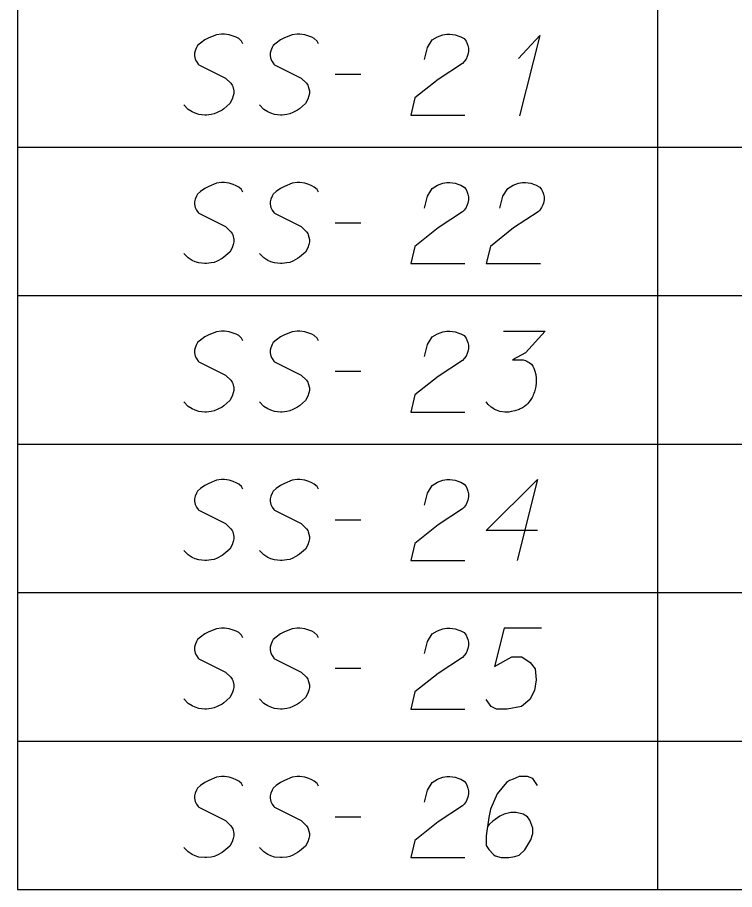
# Model space of a CAD drawing. Extents: x 2074207 to 2076812, y 516372 to 523312.
# Drawn here: x 2076260.6 to 2076303.1, y 519496.2 to 519547.9 of the extents above; entities that cross this region are included whole.
import ezdxf

# ---------------------------------------------------------------- set-up
doc = ezdxf.new("R2010")
doc.units = 0
for name, color, linetype in [('Prop DirtTable_ Soil Test Results - Outline (Major)', 7, 'Continuous'), ('Prop DirtTable_ Soil Test Results - Outline (Minor)', 7, 'Continuous'), ('Prop DirtTable_ Soil Test Results - Tx (Sample Data)', 7, 'Continuous')]:
    doc.layers.add(name, color=color, linetype=linetype)

msp = doc.modelspace()

# ---------------------------------------------------------------- linework, layer by layer
at = {"layer": 'Prop DirtTable_ Soil Test Results - Outline (Major)'}
for p, q in [((2076260.609, 519549), (2076260.609, 519540.2)), ((2076260.609, 519540.2), (2076260.609, 519531.4)), ((2076260.609, 519531.4), (2076260.609, 519522.6)), ((2076260.609, 519522.6), (2076260.609, 519513.8)), ((2076260.609, 519513.8), (2076260.609, 519505)), ((2076260.609, 519505), (2076260.609, 519496.2)), ((2076260.609, 519496.2), (2076811.903, 519496.2))]:
    msp.add_line(p, q, dxfattribs=at)
at = {"layer": 'Prop DirtTable_ Soil Test Results - Outline (Minor)'}
for p, q in [((2076298.546, 519549), (2076298.546, 519540.2)), ((2076260.609, 519540.2), (2076811.903, 519540.2)), ((2076260.609, 519540.2), (2076811.903, 519540.2)), ((2076298.546, 519540.2), (2076298.546, 519531.4)), ((2076260.609, 519531.4), (2076811.903, 519531.4)), ((2076260.609, 519531.4), (2076811.903, 519531.4)), ((2076298.546, 519531.4), (2076298.546, 519522.6)), ((2076260.609, 519522.6), (2076811.903, 519522.6)), ((2076260.609, 519522.6), (2076811.903, 519522.6)), ((2076298.546, 519522.6), (2076298.546, 519513.8)), ((2076260.609, 519513.8), (2076811.903, 519513.8)), ((2076260.609, 519513.8), (2076811.903, 519513.8)), ((2076298.546, 519513.8), (2076298.546, 519505)), ((2076260.609, 519505), (2076811.903, 519505)), ((2076260.609, 519505), (2076811.903, 519505)), ((2076298.546, 519505), (2076298.546, 519496.2)), ((2076260.609, 519496.2), (2076811.903, 519496.2))]:
    msp.add_line(p, q, dxfattribs=at)
at = {"layer": 'Prop DirtTable_ Soil Test Results - Tx (Sample Data)'}
for points in [[(2076273.968, 519546.324), (2076273.897, 519546.475), (2076273.721, 519546.626), (2076273.58, 519546.702), (2076273.403, 519546.778), (2076273.157, 519546.853), (2076272.874, 519546.891), (2076272.698, 519546.891), (2076272.416, 519546.853), (2076271.957, 519546.664), (2076271.71, 519546.551), (2076271.463, 519546.362), (2076271.287, 519546.211), (2076271.216, 519546.097), (2076271.146, 519545.908), (2076271.111, 519545.757), (2076271.111, 519545.606), (2076271.146, 519545.417), (2076271.216, 519545.266), (2076271.322, 519545.115), (2076271.358, 519545.077), (2076272.945, 519544.283), (2076273.262, 519543.981), (2076273.333, 519543.867), (2076273.368, 519543.792), (2076273.439, 519543.527), (2076273.439, 519543.376), (2076273.403, 519543.225), (2076273.333, 519543.036), (2076273.192, 519542.771), (2076272.839, 519542.469), (2076272.733, 519542.393), (2076272.451, 519542.242), (2076272.275, 519542.167), (2076272.098, 519542.129), (2076271.816, 519542.091), (2076271.71, 519542.091), (2076271.358, 519542.129), (2076271.146, 519542.204), (2076270.969, 519542.28), (2076270.723, 519542.431), (2076270.476, 519542.696)], [(2076278.448, 519546.324), (2076278.377, 519546.475), (2076278.201, 519546.626), (2076278.06, 519546.702), (2076277.883, 519546.778), (2076277.637, 519546.853), (2076277.354, 519546.891), (2076277.178, 519546.891), (2076276.896, 519546.853), (2076276.437, 519546.664), (2076276.19, 519546.551), (2076275.943, 519546.362), (2076275.767, 519546.211), (2076275.696, 519546.097), (2076275.626, 519545.908), (2076275.591, 519545.757), (2076275.591, 519545.606), (2076275.626, 519545.417), (2076275.696, 519545.266), (2076275.802, 519545.115), (2076275.838, 519545.077), (2076277.425, 519544.283), (2076277.742, 519543.981), (2076277.813, 519543.867), (2076277.848, 519543.792), (2076277.919, 519543.527), (2076277.919, 519543.376), (2076277.883, 519543.225), (2076277.813, 519543.036), (2076277.672, 519542.771), (2076277.319, 519542.469), (2076277.213, 519542.393), (2076276.931, 519542.242), (2076276.755, 519542.167), (2076276.578, 519542.129), (2076276.296, 519542.091), (2076276.19, 519542.091), (2076275.838, 519542.129), (2076275.626, 519542.204), (2076275.449, 519542.28), (2076275.203, 519542.431), (2076274.956, 519542.696)], [(2076284.727, 519545.379), (2076284.903, 519546.097), (2076285.186, 519546.551), (2076285.503, 519546.74), (2076285.82, 519546.853), (2076286.067, 519546.891), (2076286.244, 519546.891), (2076286.561, 519546.853), (2076286.773, 519546.778), (2076286.879, 519546.74), (2076287.09, 519546.626), (2076287.196, 519546.475), (2076287.267, 519546.324), (2076287.302, 519546.211), (2076287.337, 519546.059), (2076287.337, 519545.87), (2076287.302, 519545.681), (2076287.267, 519545.568), (2076287.196, 519545.417), (2076287.09, 519545.266), (2076286.985, 519545.152), (2076285.538, 519544.207), (2076284.163, 519543.111), (2076283.916, 519542.091), (2076287.126, 519542.091)], [(2076290.3, 519545.455), (2076291.57, 519546.815), (2076290.371, 519542.053)], [(2076279.436, 519544.51), (2076280.952, 519544.51)], [(2076273.968, 519537.524), (2076273.897, 519537.675), (2076273.721, 519537.826), (2076273.58, 519537.902), (2076273.403, 519537.978), (2076273.157, 519538.053), (2076272.874, 519538.091), (2076272.698, 519538.091), (2076272.416, 519538.053), (2076271.957, 519537.864), (2076271.71, 519537.751), (2076271.463, 519537.562), (2076271.287, 519537.411), (2076271.216, 519537.297), (2076271.146, 519537.108), (2076271.111, 519536.957), (2076271.111, 519536.806), (2076271.146, 519536.617), (2076271.216, 519536.466), (2076271.322, 519536.315), (2076271.358, 519536.277), (2076272.945, 519535.483), (2076273.262, 519535.181), (2076273.333, 519535.067), (2076273.368, 519534.992), (2076273.439, 519534.727), (2076273.439, 519534.576), (2076273.403, 519534.425), (2076273.333, 519534.236), (2076273.192, 519533.971), (2076272.839, 519533.669), (2076272.733, 519533.593), (2076272.451, 519533.442), (2076272.275, 519533.367), (2076272.098, 519533.329), (2076271.816, 519533.291), (2076271.71, 519533.291), (2076271.358, 519533.329), (2076271.146, 519533.404), (2076270.969, 519533.48), (2076270.723, 519533.631), (2076270.476, 519533.896)], [(2076278.448, 519537.524), (2076278.377, 519537.675), (2076278.201, 519537.826), (2076278.06, 519537.902), (2076277.883, 519537.978), (2076277.637, 519538.053), (2076277.354, 519538.091), (2076277.178, 519538.091), (2076276.896, 519538.053), (2076276.437, 519537.864), (2076276.19, 519537.751), (2076275.943, 519537.562), (2076275.767, 519537.411), (2076275.696, 519537.297), (2076275.626, 519537.108), (2076275.591, 519536.957), (2076275.591, 519536.806), (2076275.626, 519536.617), (2076275.696, 519536.466), (2076275.802, 519536.315), (2076275.838, 519536.277), (2076277.425, 519535.483), (2076277.742, 519535.181), (2076277.813, 519535.067), (2076277.848, 519534.992), (2076277.919, 519534.727), (2076277.919, 519534.576), (2076277.883, 519534.425), (2076277.813, 519534.236), (2076277.672, 519533.971), (2076277.319, 519533.669), (2076277.213, 519533.593), (2076276.931, 519533.442), (2076276.755, 519533.367), (2076276.578, 519533.329), (2076276.296, 519533.291), (2076276.19, 519533.291), (2076275.838, 519533.329), (2076275.626, 519533.404), (2076275.449, 519533.48), (2076275.203, 519533.631), (2076274.956, 519533.896)], [(2076284.727, 519536.579), (2076284.903, 519537.297), (2076285.186, 519537.751), (2076285.503, 519537.94), (2076285.82, 519538.053), (2076286.067, 519538.091), (2076286.244, 519538.091), (2076286.561, 519538.053), (2076286.773, 519537.978), (2076286.879, 519537.94), (2076287.09, 519537.826), (2076287.196, 519537.675), (2076287.267, 519537.524), (2076287.302, 519537.411), (2076287.337, 519537.259), (2076287.337, 519537.07), (2076287.302, 519536.881), (2076287.267, 519536.768), (2076287.196, 519536.617), (2076287.09, 519536.466), (2076286.985, 519536.352), (2076285.538, 519535.407), (2076284.163, 519534.311), (2076283.916, 519533.291), (2076287.126, 519533.291)], [(2076289.207, 519536.579), (2076289.383, 519537.297), (2076289.666, 519537.751), (2076289.983, 519537.94), (2076290.3, 519538.053), (2076290.547, 519538.091), (2076290.724, 519538.091), (2076291.041, 519538.053), (2076291.253, 519537.978), (2076291.359, 519537.94), (2076291.57, 519537.826), (2076291.676, 519537.675), (2076291.747, 519537.524), (2076291.782, 519537.411), (2076291.817, 519537.259), (2076291.817, 519537.07), (2076291.782, 519536.881), (2076291.747, 519536.768), (2076291.676, 519536.617), (2076291.57, 519536.466), (2076291.465, 519536.352), (2076290.018, 519535.407), (2076288.643, 519534.311), (2076288.396, 519533.291), (2076291.606, 519533.291)], [(2076279.436, 519535.71), (2076280.952, 519535.71)], [(2076273.968, 519528.724), (2076273.897, 519528.875), (2076273.721, 519529.026), (2076273.58, 519529.102), (2076273.403, 519529.178), (2076273.157, 519529.253), (2076272.874, 519529.291), (2076272.698, 519529.291), (2076272.416, 519529.253), (2076271.957, 519529.064), (2076271.71, 519528.951), (2076271.463, 519528.762), (2076271.287, 519528.611), (2076271.216, 519528.497), (2076271.146, 519528.308), (2076271.111, 519528.157), (2076271.111, 519528.006), (2076271.146, 519527.817), (2076271.216, 519527.666), (2076271.322, 519527.515), (2076271.358, 519527.477), (2076272.945, 519526.683), (2076273.262, 519526.381), (2076273.333, 519526.267), (2076273.368, 519526.192), (2076273.439, 519525.927), (2076273.439, 519525.776), (2076273.403, 519525.625), (2076273.333, 519525.436), (2076273.192, 519525.171), (2076272.839, 519524.869), (2076272.733, 519524.793), (2076272.451, 519524.642), (2076272.275, 519524.567), (2076272.098, 519524.529), (2076271.816, 519524.491), (2076271.71, 519524.491), (2076271.358, 519524.529), (2076271.146, 519524.604), (2076270.969, 519524.68), (2076270.723, 519524.831), (2076270.476, 519525.096)], [(2076278.448, 519528.724), (2076278.377, 519528.875), (2076278.201, 519529.026), (2076278.06, 519529.102), (2076277.883, 519529.178), (2076277.637, 519529.253), (2076277.354, 519529.291), (2076277.178, 519529.291), (2076276.896, 519529.253), (2076276.437, 519529.064), (2076276.19, 519528.951), (2076275.943, 519528.762), (2076275.767, 519528.611), (2076275.696, 519528.497), (2076275.626, 519528.308), (2076275.591, 519528.157), (2076275.591, 519528.006), (2076275.626, 519527.817), (2076275.696, 519527.666), (2076275.802, 519527.515), (2076275.838, 519527.477), (2076277.425, 519526.683), (2076277.742, 519526.381), (2076277.813, 519526.267), (2076277.848, 519526.192), (2076277.919, 519525.927), (2076277.919, 519525.776), (2076277.883, 519525.625), (2076277.813, 519525.436), (2076277.672, 519525.171), (2076277.319, 519524.869), (2076277.213, 519524.793), (2076276.931, 519524.642), (2076276.755, 519524.567), (2076276.578, 519524.529), (2076276.296, 519524.491), (2076276.19, 519524.491), (2076275.838, 519524.529), (2076275.626, 519524.604), (2076275.449, 519524.68), (2076275.203, 519524.831), (2076274.956, 519525.096)], [(2076284.727, 519527.779), (2076284.903, 519528.497), (2076285.186, 519528.951), (2076285.503, 519529.14), (2076285.82, 519529.253), (2076286.067, 519529.291), (2076286.244, 519529.291), (2076286.561, 519529.253), (2076286.773, 519529.178), (2076286.879, 519529.14), (2076287.09, 519529.026), (2076287.196, 519528.875), (2076287.267, 519528.724), (2076287.302, 519528.611), (2076287.337, 519528.459), (2076287.337, 519528.27), (2076287.302, 519528.081), (2076287.267, 519527.968), (2076287.196, 519527.817), (2076287.09, 519527.666), (2076286.985, 519527.552), (2076285.538, 519526.607), (2076284.163, 519525.511), (2076283.916, 519524.491), (2076287.126, 519524.491)], [(2076289.419, 519529.291), (2076291.888, 519529.291), (2076290.724, 519528.006), (2076289.948, 519527.59), (2076290.583, 519527.59), (2076290.724, 519527.552), (2076290.794, 519527.515), (2076290.865, 519527.477), (2076290.935, 519527.439), (2076291.077, 519527.326), (2076291.147, 519527.212), (2076291.218, 519527.099), (2076291.253, 519526.985), (2076291.323, 519526.721), (2076291.359, 519526.494), (2076291.359, 519526.381), (2076291.359, 519526.23), (2076291.323, 519526.003), (2076291.288, 519525.852), (2076291.253, 519525.7), (2076291.218, 519525.587), (2076291.182, 519525.511), (2076291.147, 519525.436), (2076291.112, 519525.36), (2076291.041, 519525.247), (2076290.935, 519525.096), (2076290.83, 519524.982), (2076290.759, 519524.907), (2076290.653, 519524.831), (2076290.547, 519524.755), (2076290.406, 519524.68), (2076290.336, 519524.642), (2076290.089, 519524.567), (2076289.877, 519524.529), (2076289.736, 519524.491), (2076289.489, 519524.491), (2076289.207, 519524.529), (2076289.101, 519524.567), (2076288.995, 519524.604), (2076288.889, 519524.642), (2076288.784, 519524.718), (2076288.678, 519524.793), (2076288.501, 519524.944), (2076288.396, 519525.096)], [(2076279.436, 519526.91), (2076280.952, 519526.91)], [(2076273.968, 519519.924), (2076273.897, 519520.075), (2076273.721, 519520.226), (2076273.58, 519520.302), (2076273.403, 519520.378), (2076273.157, 519520.453), (2076272.874, 519520.491), (2076272.698, 519520.491), (2076272.416, 519520.453), (2076271.957, 519520.264), (2076271.71, 519520.151), (2076271.463, 519519.962), (2076271.287, 519519.811), (2076271.216, 519519.697), (2076271.146, 519519.508), (2076271.111, 519519.357), (2076271.111, 519519.206), (2076271.146, 519519.017), (2076271.216, 519518.866), (2076271.322, 519518.715), (2076271.358, 519518.677), (2076272.945, 519517.883), (2076273.262, 519517.581), (2076273.333, 519517.467), (2076273.368, 519517.392), (2076273.439, 519517.127), (2076273.439, 519516.976), (2076273.403, 519516.825), (2076273.333, 519516.636), (2076273.192, 519516.371), (2076272.839, 519516.069), (2076272.733, 519515.993), (2076272.451, 519515.842), (2076272.275, 519515.767), (2076272.098, 519515.729), (2076271.816, 519515.691), (2076271.71, 519515.691), (2076271.358, 519515.729), (2076271.146, 519515.804), (2076270.969, 519515.88), (2076270.723, 519516.031), (2076270.476, 519516.296)], [(2076278.448, 519519.924), (2076278.377, 519520.075), (2076278.201, 519520.226), (2076278.06, 519520.302), (2076277.883, 519520.378), (2076277.637, 519520.453), (2076277.354, 519520.491), (2076277.178, 519520.491), (2076276.896, 519520.453), (2076276.437, 519520.264), (2076276.19, 519520.151), (2076275.943, 519519.962), (2076275.767, 519519.811), (2076275.696, 519519.697), (2076275.626, 519519.508), (2076275.591, 519519.357), (2076275.591, 519519.206), (2076275.626, 519519.017), (2076275.696, 519518.866), (2076275.802, 519518.715), (2076275.838, 519518.677), (2076277.425, 519517.883), (2076277.742, 519517.581), (2076277.813, 519517.467), (2076277.848, 519517.392), (2076277.919, 519517.127), (2076277.919, 519516.976), (2076277.883, 519516.825), (2076277.813, 519516.636), (2076277.672, 519516.371), (2076277.319, 519516.069), (2076277.213, 519515.993), (2076276.931, 519515.842), (2076276.755, 519515.767), (2076276.578, 519515.729), (2076276.296, 519515.691), (2076276.19, 519515.691), (2076275.838, 519515.729), (2076275.626, 519515.804), (2076275.449, 519515.88), (2076275.203, 519516.031), (2076274.956, 519516.296)], [(2076284.727, 519518.979), (2076284.903, 519519.697), (2076285.186, 519520.151), (2076285.503, 519520.34), (2076285.82, 519520.453), (2076286.067, 519520.491), (2076286.244, 519520.491), (2076286.561, 519520.453), (2076286.773, 519520.378), (2076286.879, 519520.34), (2076287.09, 519520.226), (2076287.196, 519520.075), (2076287.267, 519519.924), (2076287.302, 519519.811), (2076287.337, 519519.659), (2076287.337, 519519.47), (2076287.302, 519519.281), (2076287.267, 519519.168), (2076287.196, 519519.017), (2076287.09, 519518.866), (2076286.985, 519518.752), (2076285.538, 519517.807), (2076284.163, 519516.711), (2076283.916, 519515.691), (2076287.126, 519515.691)], [(2076291.429, 519517.467), (2076288.396, 519517.467), (2076291.429, 519520.491), (2076290.23, 519515.691)], [(2076279.436, 519518.11), (2076280.952, 519518.11)], [(2076273.968, 519511.124), (2076273.897, 519511.275), (2076273.721, 519511.426), (2076273.58, 519511.502), (2076273.403, 519511.578), (2076273.157, 519511.653), (2076272.874, 519511.691), (2076272.698, 519511.691), (2076272.416, 519511.653), (2076271.957, 519511.464), (2076271.71, 519511.351), (2076271.463, 519511.162), (2076271.287, 519511.011), (2076271.216, 519510.897), (2076271.146, 519510.708), (2076271.111, 519510.557), (2076271.111, 519510.406), (2076271.146, 519510.217), (2076271.216, 519510.066), (2076271.322, 519509.915), (2076271.358, 519509.877), (2076272.945, 519509.083), (2076273.262, 519508.781), (2076273.333, 519508.667), (2076273.368, 519508.592), (2076273.439, 519508.327), (2076273.439, 519508.176), (2076273.403, 519508.025), (2076273.333, 519507.836), (2076273.192, 519507.571), (2076272.839, 519507.269), (2076272.733, 519507.193), (2076272.451, 519507.042), (2076272.275, 519506.967), (2076272.098, 519506.929), (2076271.816, 519506.891), (2076271.71, 519506.891), (2076271.358, 519506.929), (2076271.146, 519507.004), (2076270.969, 519507.08), (2076270.723, 519507.231), (2076270.476, 519507.496)], [(2076278.448, 519511.124), (2076278.377, 519511.275), (2076278.201, 519511.426), (2076278.06, 519511.502), (2076277.883, 519511.578), (2076277.637, 519511.653), (2076277.354, 519511.691), (2076277.178, 519511.691), (2076276.896, 519511.653), (2076276.437, 519511.464), (2076276.19, 519511.351), (2076275.943, 519511.162), (2076275.767, 519511.011), (2076275.696, 519510.897), (2076275.626, 519510.708), (2076275.591, 519510.557), (2076275.591, 519510.406), (2076275.626, 519510.217), (2076275.696, 519510.066), (2076275.802, 519509.915), (2076275.838, 519509.877), (2076277.425, 519509.083), (2076277.742, 519508.781), (2076277.813, 519508.667), (2076277.848, 519508.592), (2076277.919, 519508.327), (2076277.919, 519508.176), (2076277.883, 519508.025), (2076277.813, 519507.836), (2076277.672, 519507.571), (2076277.319, 519507.269), (2076277.213, 519507.193), (2076276.931, 519507.042), (2076276.755, 519506.967), (2076276.578, 519506.929), (2076276.296, 519506.891), (2076276.19, 519506.891), (2076275.838, 519506.929), (2076275.626, 519507.004), (2076275.449, 519507.08), (2076275.203, 519507.231), (2076274.956, 519507.496)], [(2076284.727, 519510.179), (2076284.903, 519510.897), (2076285.186, 519511.351), (2076285.503, 519511.54), (2076285.82, 519511.653), (2076286.067, 519511.691), (2076286.244, 519511.691), (2076286.561, 519511.653), (2076286.773, 519511.578), (2076286.879, 519511.54), (2076287.09, 519511.426), (2076287.196, 519511.275), (2076287.267, 519511.124), (2076287.302, 519511.011), (2076287.337, 519510.859), (2076287.337, 519510.67), (2076287.302, 519510.481), (2076287.267, 519510.368), (2076287.196, 519510.217), (2076287.09, 519510.066), (2076286.985, 519509.952), (2076285.538, 519509.007), (2076284.163, 519507.911), (2076283.916, 519506.891), (2076287.126, 519506.891)], [(2076291.676, 519511.691), (2076289.454, 519511.691), (2076288.889, 519509.423), (2076289.912, 519509.99), (2076290.512, 519509.99), (2076291.006, 519509.65), (2076291.288, 519509.272), (2076291.359, 519508.63), (2076291.253, 519507.987), (2076290.971, 519507.458), (2076290.477, 519507.042), (2076289.63, 519506.891), (2076288.995, 519506.891), (2076288.678, 519507.042), (2076288.396, 519507.458)], [(2076279.436, 519509.31), (2076280.952, 519509.31)], [(2076273.968, 519502.324), (2076273.897, 519502.475), (2076273.721, 519502.626), (2076273.58, 519502.702), (2076273.403, 519502.778), (2076273.157, 519502.853), (2076272.874, 519502.891), (2076272.698, 519502.891), (2076272.416, 519502.853), (2076271.957, 519502.664), (2076271.71, 519502.551), (2076271.463, 519502.362), (2076271.287, 519502.211), (2076271.216, 519502.097), (2076271.146, 519501.908), (2076271.111, 519501.757), (2076271.111, 519501.606), (2076271.146, 519501.417), (2076271.216, 519501.266), (2076271.322, 519501.115), (2076271.358, 519501.077), (2076272.945, 519500.283), (2076273.262, 519499.981), (2076273.333, 519499.867), (2076273.368, 519499.792), (2076273.439, 519499.527), (2076273.439, 519499.376), (2076273.403, 519499.225), (2076273.333, 519499.036), (2076273.192, 519498.771), (2076272.839, 519498.469), (2076272.733, 519498.393), (2076272.451, 519498.242), (2076272.275, 519498.167), (2076272.098, 519498.129), (2076271.816, 519498.091), (2076271.71, 519498.091), (2076271.358, 519498.129), (2076271.146, 519498.204), (2076270.969, 519498.28), (2076270.723, 519498.431), (2076270.476, 519498.696)], [(2076278.448, 519502.324), (2076278.377, 519502.475), (2076278.201, 519502.626), (2076278.06, 519502.702), (2076277.883, 519502.778), (2076277.637, 519502.853), (2076277.354, 519502.891), (2076277.178, 519502.891), (2076276.896, 519502.853), (2076276.437, 519502.664), (2076276.19, 519502.551), (2076275.943, 519502.362), (2076275.767, 519502.211), (2076275.696, 519502.097), (2076275.626, 519501.908), (2076275.591, 519501.757), (2076275.591, 519501.606), (2076275.626, 519501.417), (2076275.696, 519501.266), (2076275.802, 519501.115), (2076275.838, 519501.077), (2076277.425, 519500.283), (2076277.742, 519499.981), (2076277.813, 519499.867), (2076277.848, 519499.792), (2076277.919, 519499.527), (2076277.919, 519499.376), (2076277.883, 519499.225), (2076277.813, 519499.036), (2076277.672, 519498.771), (2076277.319, 519498.469), (2076277.213, 519498.393), (2076276.931, 519498.242), (2076276.755, 519498.167), (2076276.578, 519498.129), (2076276.296, 519498.091), (2076276.19, 519498.091), (2076275.838, 519498.129), (2076275.626, 519498.204), (2076275.449, 519498.28), (2076275.203, 519498.431), (2076274.956, 519498.696)], [(2076284.727, 519501.379), (2076284.903, 519502.097), (2076285.186, 519502.551), (2076285.503, 519502.74), (2076285.82, 519502.853), (2076286.067, 519502.891), (2076286.244, 519502.891), (2076286.561, 519502.853), (2076286.773, 519502.778), (2076286.879, 519502.74), (2076287.09, 519502.626), (2076287.196, 519502.475), (2076287.267, 519502.324), (2076287.302, 519502.211), (2076287.337, 519502.059), (2076287.337, 519501.87), (2076287.302, 519501.681), (2076287.267, 519501.568), (2076287.196, 519501.417), (2076287.09, 519501.266), (2076286.985, 519501.152), (2076285.538, 519500.207), (2076284.163, 519499.111), (2076283.916, 519498.091), (2076287.126, 519498.091)], [(2076291.429, 519502.362), (2076291.147, 519502.778), (2076290.83, 519502.891), (2076290.336, 519502.891), (2076289.983, 519502.74), (2076289.771, 519502.664), (2076289.595, 519502.551), (2076289.031, 519501.87), (2076288.643, 519500.963), (2076288.537, 519500.472), (2076288.396, 519499.376), (2076288.396, 519498.809), (2076288.537, 519498.582), (2076288.819, 519498.28), (2076288.925, 519498.204), (2076289.278, 519498.091), (2076289.736, 519498.091), (2076290.089, 519498.167), (2076290.336, 519498.242), (2076290.689, 519498.544), (2076291.041, 519499.149), (2076291.147, 519499.527), (2076291.147, 519499.83), (2076290.971, 519500.321), (2076290.83, 519500.51), (2076290.583, 519500.661), (2076290.159, 519500.774), (2076289.842, 519500.774), (2076289.454, 519500.661), (2076289.207, 519500.548), (2076288.784, 519500.245), (2076288.572, 519500.056), (2076288.466, 519499.943)], [(2076279.436, 519500.51), (2076280.952, 519500.51)]]:
    msp.add_lwpolyline(points, dxfattribs=at)

doc.saveas('drawing.dxf')
